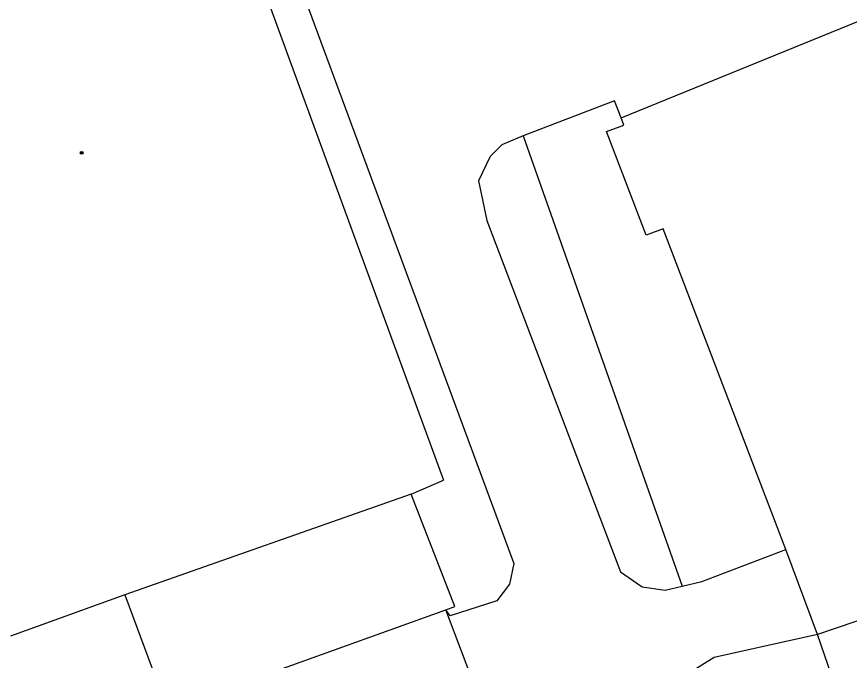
# Model space of a CAD drawing. Extents: x -596229 to -595156, y -1161237 to -1159376.
# Drawn here: x -596146.2 to -596092.1, y -1160811 to -1160769.2 of the extents above; entities that cross this region are included whole.
import ezdxf

# ---------------------------------------------------------------- set-up
doc = ezdxf.new("R2010")
doc.units = 0
for name, color, linetype in [('Level 39', 7, 'Continuous'), ('TM - budovy zdene_ betonove - VP', 7, 'Continuous'), ('TM - rozhrani ploch obecne - NP', 7, 'Continuous'), ('TM - rozhrani ploch obecne - VP', 7, 'Continuous')]:
    doc.layers.add(name, color=color, linetype=linetype)

msp = doc.modelspace()

# ---------------------------------------------------------------- linework, layer by layer
at = {"layer": 'Level 39'}
for radius in [0.09, 0.0398]:
    msp.add_circle((-596141.95, -1160778.07), radius, dxfattribs=at)
at = {"layer": 'TM - budovy zdene_ betonove - VP'}
for points in [[(-596137.38, -1160747.67), (-596118.48, -1160799.31)], [(-596106.95, -1160775.8), (-596091.54, -1160769.53)], [(-596107.89, -1160776.69), (-596106.77, -1160776.27)], [(-596106.77, -1160776.27), (-596106.95, -1160775.8)], [(-596105.33, -1160783.42), (-596107.89, -1160776.69)], [(-596104.21, -1160783), (-596105.33, -1160783.42)], [(-596096.27, -1160803.81), (-596104.21, -1160783)], [(-596120.58, -1160800.23), (-596118.48, -1160799.31)], [(-596120.58, -1160800.23), (-596139.14, -1160806.76)], [(-596117.74, -1160807.51), (-596120.58, -1160800.23)], [(-596094.2, -1160809.34), (-596096.27, -1160803.81)], [(-596078.4, -1160803.97), (-596094.2, -1160809.34)], [(-596139.14, -1160806.76), (-596146.57, -1160809.45)], [(-596139.14, -1160806.76), (-596136.38, -1160814.22)], [(-596118.32, -1160807.73), (-596117.74, -1160807.51)], [(-596116.77, -1160811.85), (-596118.32, -1160807.73)], [(-596090.8, -1160819.2), (-596094.2, -1160809.34)]]:
    msp.add_lwpolyline(points, dxfattribs=at)
at = {"layer": 'TM - rozhrani ploch obecne - NP'}
msp.add_lwpolyline([(-596136.38, -1160814.22), (-596118.32, -1160807.73)], dxfattribs=at)
at = {"layer": 'TM - rozhrani ploch obecne - VP'}
for points in [[(-596137.63, -1160746.99), (-596137.05, -1160746.89), (-596135.55, -1160747.22), (-596134.81, -1160748.21), (-596113.9, -1160804.73), (-596114.18, -1160806.07), (-596115.01, -1160807.14), (-596118.05, -1160808.12), (-596118.32, -1160807.73)], [(-596106.95, -1160775.8), (-596107.38, -1160774.69), (-596113.3, -1160776.96)], [(-596113.3, -1160776.96), (-596114.68, -1160777.54), (-596115.45, -1160778.31), (-596116.21, -1160779.88), (-596115.66, -1160782.47), (-596106.99, -1160805.27), (-596105.59, -1160806.24), (-596104.08, -1160806.45), (-596102.99, -1160806.19)], [(-596113.3, -1160776.96), (-596102.99, -1160806.19)], [(-596102.99, -1160806.19), (-596101.72, -1160805.9), (-596096.27, -1160803.81)], [(-596094.2, -1160809.34), (-596100.9, -1160810.83), (-596102.51, -1160811.83), (-596103.35, -1160813.23), (-596103.44, -1160814.85), (-596096.3, -1160835.27), (-596093.24, -1160848.88), (-596092.15, -1160850.51)]]:
    msp.add_lwpolyline(points, dxfattribs=at)

doc.saveas('drawing.dxf')
